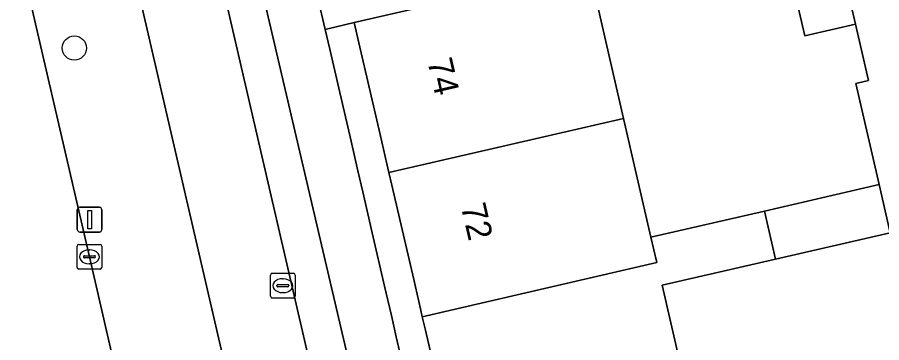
# Model space of a CAD drawing. Extents: x 156412 to 157779, y 382335 to 383768.
# Drawn here: x 156931.83 to 156966.74, y 383267.62 to 383280.77 of the extents above; entities that cross this region are included whole.
import ezdxf

# ---------------------------------------------------------------- set-up
doc = ezdxf.new("R2010")
doc.units = 0
for name, color, linetype in [('IMGEO_Berm_groen', 7, 'Continuous'), ('IMGEO_Boom', 7, 'Continuous'), ('IMGEO_Erf', 7, 'Continuous'), ('IMGEO_Kolk', 7, 'Continuous'), ('IMGEO_Lichtmast', 7, 'Continuous'), ('IMGEO_OVBaan_gesloten', 7, 'Continuous'), ('IMGEO_Pand', 7, 'Continuous'), ('IMGEO_Pand_nummerreeks', 7, 'Continuous'), ('IMGEO_Parkeervlak_open', 7, 'Continuous'), ('IMGEO_Rijbaan_lokaal_gesloten', 7, 'Continuous'), ('IMGEO_Voetpad_open', 7, 'Continuous')]:
    doc.layers.add(name, color=color, linetype=linetype)

msp = doc.modelspace()

# ---------------------------------------------------------------- linework, layer by layer
at = {"layer": 'IMGEO_Berm_groen'}
for points in [[(156903.19, 383407.661), (156905.568, 383397.246), (156912.337, 383368.106), (156917.027, 383348.073), (156921.33, 383329.097), (156930.329, 383290.11), (156934.742, 383271.089), (156939.341, 383251.098), (156939.593, 383249.999), (156943.691, 383232.123), (156948.081, 383213.092), (156952.648, 383193.045)], [(156956.275, 383189.486), (156953.647, 383201.298), (156950.329, 383216.209), (156948.389, 383224.925), (156947.722, 383224.748), (156945.01, 383236.269), (156945.483, 383236.381), (156947.179, 383236.784), (156943.172, 383254.114), (156940.972, 383253.652), (156938.34, 383264.981), (156940.478, 383265.548), (156936.86, 383281.208)]]:
    msp.add_lwpolyline(points, dxfattribs=at)
at = {"layer": 'IMGEO_Boom'}
msp.add_circle((156934.132, 383279.524), 0.489, dxfattribs=at)
at = {"layer": 'IMGEO_Erf'}
for points in [[(156965.693, 383278.091), (156966.203, 383278.209), (156965.676, 383280.495), (156963.631, 383280.021), (156962.569, 383284.603), (156954.922, 383282.741), (156956.317, 383276.682), (156957.421, 383271.885), (156962.001, 383272.94), (156966.632, 383274.006)], [(156967.082, 383272.063), (156962.448, 383270.996), (156957.868, 383269.942), (156958.999, 383265.031), (156960.111, 383260.199), (156964.691, 383261.253), (156969.337, 383262.323)]]:
    msp.add_lwpolyline(points, close=True, dxfattribs=at)
msp.add_lwpolyline([(156949.19, 383264.327), (156948.311, 383268.127), (156948.186, 383268.666), (156948.112, 383268.985), (156947.838, 383270.173), (156946.957, 383273.983), (156946.837, 383274.499), (156946.758, 383274.841), (156946.483, 383276.03), (156945.626, 383279.736), (156945.436, 383280.558), (156944.257, 383280.275), (156944.447, 383279.484), (156944.81, 383277.9), (156945.307, 383275.756), (156945.582, 383274.568), (156945.78, 383273.711), (156946.164, 383272.054), (156946.662, 383269.901), (156946.937, 383268.713), (156947.135, 383267.855), (156947.521, 383266.189)], dxfattribs=at)
at = {"layer": 'IMGEO_Kolk'}
for p, q in [((156934.243, 383270.663), (156934.243, 383271.515)), ((156934.318, 383271.589), (156935.17, 383271.589)), ((156935.244, 383271.515), (156935.244, 383270.663)), ((156934.502, 383271.083), (156934.502, 383271.095)), ((156934.545, 383271.132), (156934.943, 383271.132)), ((156934.731, 383271.369), (156934.756, 383271.369)), ((156934.986, 383271.095), (156934.986, 383271.083)), ((156934.94, 383271.046), (156934.542, 383271.046)), ((156934.754, 383270.809), (156934.729, 383270.809)), ((156935.17, 383270.589), (156934.318, 383270.589)), ((156942.128, 383270.423), (156942.98, 383270.423)), ((156942.053, 383269.497), (156942.053, 383270.349)), ((156942.541, 383270.203), (156942.566, 383270.203)), ((156943.054, 383270.349), (156943.054, 383269.497)), ((156942.312, 383269.917), (156942.312, 383269.929)), ((156942.75, 383269.88), (156942.352, 383269.88)), ((156942.355, 383269.966), (156942.753, 383269.966)), ((156942.796, 383269.929), (156942.796, 383269.917)), ((156942.98, 383269.423), (156942.128, 383269.423)), ((156942.564, 383269.643), (156942.539, 383269.643))]:
    msp.add_line(p, q, dxfattribs=at)
for points in [[(156934.243, 383270.663), (156934.243, 383271.515)], [(156934.318, 383271.589), (156935.17, 383271.589)], [(156935.244, 383271.515), (156935.244, 383270.663)], [(156935.17, 383270.589), (156934.318, 383270.589)], [(156942.128, 383270.423), (156942.98, 383270.423)], [(156942.053, 383269.497), (156942.053, 383270.349)], [(156943.054, 383270.349), (156943.054, 383269.497)], [(156942.98, 383269.423), (156942.128, 383269.423)]]:
    msp.add_lwpolyline(points, dxfattribs=at)
for centre, radius, start, end in [((156934.32, 383271.513), 0.0765, 91.552, 178.448), ((156934.32, 383271.513), 0.0765, 91.552, 178.448), ((156935.168, 383271.513), 0.0765, 1.552, 88.448), ((156935.168, 383271.513), 0.0765, 1.552, 88.448), ((156934.542, 383271.092), 0.0403, 85.8775, 175.7526), ((156934.539, 383271.082), 0.0366, 178.938, 274.7102), ((156934.943, 383271.089), 0.043, 264.8664, 352.4533), ((156934.947, 383271.094), 0.0386, 1.7309, 96.639), ((156934.32, 383270.665), 0.0765, 181.552, 268.448), ((156934.32, 383270.665), 0.0765, 181.552, 268.448), ((156935.168, 383270.665), 0.0765, 271.552, 358.448), ((156935.168, 383270.665), 0.0765, 271.552, 358.448), ((156942.13, 383270.347), 0.0765, 91.552, 178.448), ((156942.13, 383270.347), 0.0765, 91.552, 178.448), ((156942.978, 383270.347), 0.0765, 1.552, 88.448), ((156942.978, 383270.347), 0.0765, 1.552, 88.448), ((156942.352, 383269.926), 0.0403, 85.8775, 175.7526), ((156942.349, 383269.916), 0.0366, 178.938, 274.7102), ((156942.753, 383269.923), 0.043, 264.8664, 352.4533), ((156942.757, 383269.928), 0.0386, 1.7309, 96.639), ((156942.13, 383269.499), 0.0765, 181.552, 268.448), ((156942.13, 383269.499), 0.0765, 181.552, 268.448), ((156942.978, 383269.499), 0.0765, 271.552, 358.448), ((156942.978, 383269.499), 0.0765, 271.552, 358.448)]:
    msp.add_arc(centre, radius, start, end, dxfattribs=at)
for centre, major_axis, ratio, start_param, end_param in [((156934.73, 383271.089), (-0.387, 0.002), 0.722429, 4.712389, 7.853982), ((156934.755, 383271.089), (-0.39, 0.002), 0.717154, 1.570796, 4.712389), ((156942.54, 383269.923), (-0.387, 0.002), 0.722429, 4.712389, 7.853982), ((156942.565, 383269.923), (-0.39, 0.002), 0.717154, 1.570796, 4.712389)]:
    msp.add_ellipse(centre, major_axis=major_axis, ratio=ratio, start_param=start_param, end_param=end_param, dxfattribs=at)
at = {"layer": 'IMGEO_Lichtmast'}
for p, q in [((156934.253, 383272.19), (156934.253, 383272.99)), ((156934.253, 383272.99), (156934.253, 383272.19)), ((156934.353, 383273.09), (156935.143, 383273.09)), ((156935.143, 383273.09), (156934.353, 383273.09)), ((156935.243, 383272.99), (156935.243, 383272.19)), ((156935.243, 383272.19), (156935.243, 383272.99)), ((156935.143, 383272.09), (156934.353, 383272.09)), ((156934.353, 383272.09), (156935.143, 383272.09))]:
    msp.add_line(p, q, dxfattribs=at)
msp.add_lwpolyline([(156934.673, 383272.965), (156934.823, 383272.965), (156934.823, 383272.215), (156934.673, 383272.215), (156934.673, 383272.965)], dxfattribs=at)
for centre, start, end in [((156934.353, 383272.99), 90, 180), ((156934.353, 383272.99), 90, 180), ((156935.143, 383272.99), 0, 90), ((156935.143, 383272.99), 360, 90), ((156934.353, 383272.19), 180, 270), ((156934.353, 383272.19), 180, 270), ((156935.143, 383272.19), 270, 0), ((156935.143, 383272.19), 270, 0)]:
    msp.add_arc(centre, 0.1, start, end, dxfattribs=at)
at = {"layer": 'IMGEO_OVBaan_gesloten'}
msp.add_lwpolyline([(156967.122, 383130.536), (156966.653, 383132.564), (156965.636, 383136.958), (156961.996, 383152.751), (156957.51, 383172.189), (156952.648, 383193.045), (156948.081, 383213.092), (156943.691, 383232.123), (156939.593, 383249.999), (156939.341, 383251.098), (156934.742, 383271.089), (156930.329, 383290.11), (156921.33, 383329.097), (156917.027, 383348.073), (156912.337, 383368.106), (156905.568, 383397.246), (156903.19, 383407.661)], dxfattribs=at)
at = {"layer": 'IMGEO_Pand'}
for points in [[(156963.631, 383280.021), (156965.676, 383280.495), (156964.615, 383285.077), (156962.569, 383284.603)], [(156946.837, 383274.499), (156956.317, 383276.682), (156954.922, 383282.741), (156945.436, 383280.558), (156945.626, 383279.736), (156946.483, 383276.03), (156946.758, 383274.841)], [(156946.837, 383274.499), (156946.957, 383273.983), (156947.838, 383270.173), (156948.112, 383268.985), (156948.186, 383268.666), (156957.657, 383270.856), (156957.421, 383271.885), (156956.317, 383276.682)], [(156962.448, 383270.996), (156967.082, 383272.063), (156966.632, 383274.006), (156962.001, 383272.94)], [(156958.999, 383265.031), (156957.868, 383269.942), (156962.448, 383270.996), (156962.001, 383272.94), (156957.421, 383271.885), (156957.657, 383270.856), (156948.186, 383268.666), (156948.311, 383268.127), (156949.19, 383264.327), (156949.464, 383263.139), (156949.535, 383262.832)]]:
    msp.add_lwpolyline(points, close=True, dxfattribs=at)
at = {"layer": 'IMGEO_Parkeervlak_open'}
msp.add_lwpolyline([(156919.691, 383377.608), (156918.069, 383377.269), (156921.243, 383363.591), (156953.782, 383222.97), (156954.778, 383218.559), (156956.421, 383218.944), (156925.681, 383350.348)], close=True, dxfattribs=at)
at = {"layer": 'IMGEO_Rijbaan_lokaal_gesloten'}
msp.add_lwpolyline([(156924.029, 383336.754), (156927.806, 383320.455), (156930.479, 383308.991), (156934.201, 383292.683), (156936.86, 383281.208), (156940.478, 383265.548), (156943.172, 383254.114), (156947.179, 383236.784), (156949.827, 383225.31), (156948.389, 383224.925), (156950.329, 383216.209), (156955.051, 383217.364), (156954.778, 383218.559), (156953.782, 383222.97), (156921.243, 383363.591)], dxfattribs=at)
at = {"layer": 'IMGEO_Voetpad_open'}
for points in [[(156911.307, 383404.993), (156911.646, 383405.081), (156913.241, 383405.493), (156919.347, 383379.146), (156919.691, 383377.608), (156925.681, 383350.348), (156956.421, 383218.944), (156954.778, 383218.559), (156955.051, 383217.364)], [(156964.615, 383285.077), (156965.676, 383280.495), (156966.203, 383278.209), (156965.693, 383278.091), (156966.632, 383274.006), (156967.082, 383272.063)], [(156943.908, 383281.788), (156944.257, 383280.275), (156945.436, 383280.558), (156954.922, 383282.741)], [(156947.521, 383266.189), (156947.135, 383267.855), (156946.937, 383268.713), (156946.662, 383269.901), (156946.164, 383272.054), (156945.78, 383273.711), (156945.582, 383274.568), (156945.307, 383275.756), (156944.81, 383277.9), (156944.447, 383279.484), (156944.257, 383280.275), (156943.908, 383281.788)]]:
    msp.add_lwpolyline(points, dxfattribs=at)

# ---------------------------------------------------------------- texts
at = {"layer": 'IMGEO_Pand_nummerreeks'}
for s, p in [('74', (156948.384, 383278.999)), ('72', (156949.739, 383273.136))]:
    msp.add_text(s, height=1, rotation=283.0215, dxfattribs=at).set_placement(p)

doc.saveas('drawing.dxf')
